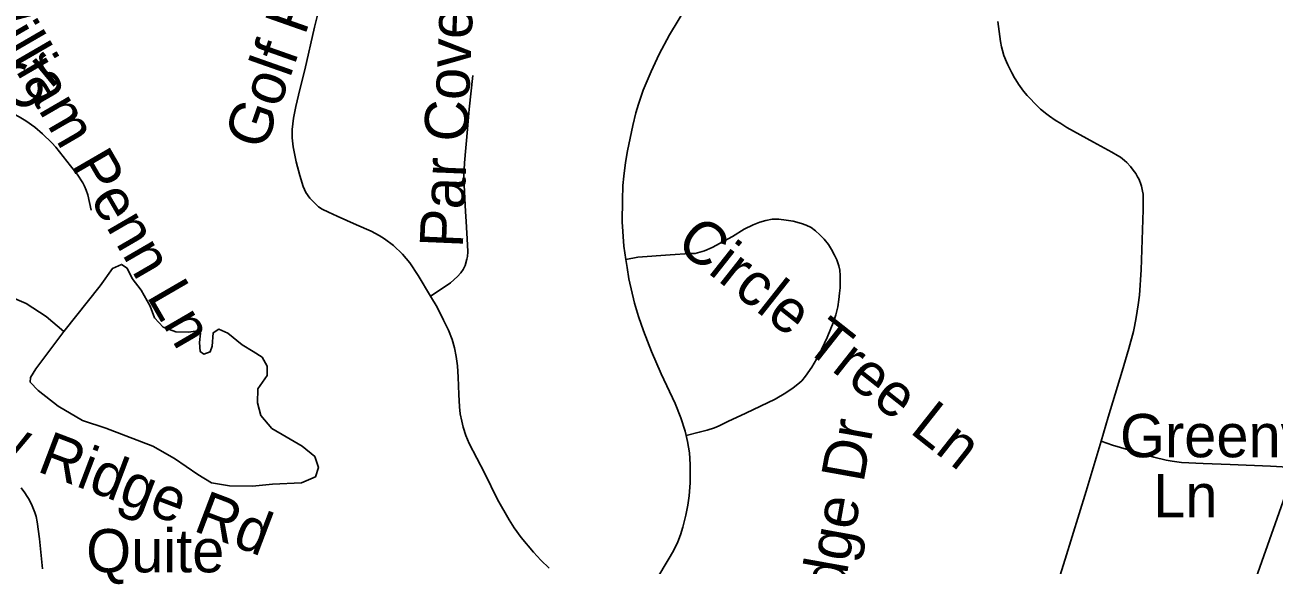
# Model space of a CAD drawing. Extents: x 1383679 to 1536984, y 460658 to 651027.
# Drawn here: x 1461906 to 1464650, y 485344 to 486530 of the extents above; entities that cross this region are included whole.
import ezdxf

# ---------------------------------------------------------------- set-up
doc = ezdxf.new("R2010")
doc.units = 0
for name, color, linetype in [('Exist Hydrographic Creek Single Shore', 7, 'Continuous'), ('Exist Hydrographic Misc Water Feature', 7, 'Continuous'), ('Exist Road Non-System Type 51', 7, 'Continuous'), ('Exist Road Non-System Type 51 Label', 7, 'Continuous')]:
    doc.layers.add(name, color=color, linetype=linetype)

msp = doc.modelspace()

# ---------------------------------------------------------------- linework, layer by layer
at = {"layer": 'Exist Hydrographic Creek Single Shore'}
msp.add_lwpolyline([(1464561.3, 485010), (1464564.3, 485183.9), (1464678.3, 485506.6), (1465013.2, 485916.9)], dxfattribs=at)
at = {"layer": 'Exist Hydrographic Misc Water Feature'}
for points in [[(1461991.9, 485856.5), (1461930.3, 485774.8), (1461918.1, 485755.4), (1461917.9, 485745.6), (1461935.5, 485727.1), (1461979, 485692.6), (1462032.4, 485661.2), (1462084.2, 485644.5), (1462127.8, 485627.3), (1462187.4, 485604.7), (1462234.9, 485577.5), (1462286.4, 485542.8), (1462316, 485524.2), (1462355.9, 485517.7), (1462405.9, 485516.6), (1462450, 485521.5), (1462514.1, 485524.3), (1462544.3, 485537.7), (1462550.8, 485558), (1462543.1, 485582), (1462515.6, 485604.7), (1462480, 485625.1), (1462448.3, 485643.8), (1462424.8, 485672.2), (1462417.3, 485700.2), (1462417.8, 485730.6), (1462438.4, 485759.7), (1462438.7, 485780.2), (1462427.2, 485800.1), (1462407.3, 485812.8), (1462383.6, 485827.3), (1462352, 485853.3), (1462332.1, 485861.9), (1462320, 485854), (1462317.6, 485824.5), (1462313.3, 485812.3), (1462299.1, 485806.8), (1462291.3, 485812.7), (1462289.6, 485832.4), (1462291.9, 485852.9), (1462280, 485857.2), (1462266.1, 485855.1), (1462238, 485855.6), (1462210.2, 485866), (1462190.6, 485887), (1462181.1, 485912.6), (1462161.6, 485947.4), (1462142.1, 485973.3), (1462130.5, 485995.6), (1462118.7, 486004.1), (1462098.5, 485994.7), (1462071.8, 485956.6), (1461991.9, 485856.5)], [(1461861.3, 485938.7), (1461909, 485918.1), (1461952.6, 485889.3), (1461991.9, 485856.5)]]:
    msp.add_lwpolyline(points, dxfattribs=at)
at = {"layer": 'Exist Road Non-System Type 51'}
for points in [[(1463226.5, 486014.7), (1463222.3, 486044.1), (1463218.5, 486097.7), (1463218.7, 486145), (1463220.1, 486177.3), (1463222, 486198.1), (1463225.5, 486227.5), (1463230.1, 486253.7), (1463241.5, 486308.8), (1463248.3, 486336.9), (1463254, 486356.3), (1463264.7, 486386.7), (1463281.7, 486427.8), (1463299.4, 486465.4), (1463322.4, 486508.5), (1463358, 486567.5), (1463396.8, 486635.8), (1463419.6, 486679.4)], [(1462797.3, 485934.1), (1462770, 485979.7), (1462752, 486007.1), (1462735.6, 486026.8), (1462715.6, 486045.7), (1462696.3, 486060.1), (1462684.1, 486067.7), (1462666.7, 486077), (1462634.9, 486091.1), (1462592, 486110.3), (1462573.2, 486118.4), (1462559.5, 486125.5), (1462551.2, 486130.7), (1462539.9, 486141.5), (1462532.2, 486149.7), (1462523.6, 486162.3), (1462517.8, 486175.1), (1462510.2, 486199.3), (1462502.3, 486229.2), (1462495.8, 486262), (1462493.3, 486281.9), (1462493.5, 486300), (1462496.2, 486325.5), (1462501.3, 486350.8), (1462510.5, 486388.1), (1462520.9, 486431.6), (1462542.2, 486525.1), (1462554.6, 486575.1)], [(1464270.7, 485616), (1464286.4, 485668.2), (1464317.1, 485769.5), (1464331.5, 485819.2), (1464341.4, 485856.7), (1464344, 485867.3), (1464347.8, 485887.6), (1464351.9, 485914.9), (1464354.7, 485936.7), (1464358.5, 485992.4), (1464362, 486101.6), (1464362.9, 486124.2), (1464363.1, 486140.3), (1464362.9, 486148.1), (1464362.6, 486158.3), (1464361.8, 486164.9), (1464360.3, 486171.9), (1464359.3, 486175.8), (1464357.3, 486182.1), (1464354.9, 486188.4), (1464353.3, 486191.7), (1464350.8, 486196.6), (1464346.5, 486203.7), (1464341.3, 486210.8), (1464334.9, 486219.1), (1464327, 486227.7), (1464322.1, 486232.1), (1464312.9, 486239.2), (1464306.6, 486243.5), (1464294.1, 486250.7), (1464253.9, 486272.8), (1464195.4, 486305), (1464181.9, 486313.3), (1464169.3, 486320.9), (1464157, 486329.4), (1464151.3, 486333.7), (1464137.5, 486345.2), (1464124.6, 486357.7), (1464114.5, 486368.2), (1464108.4, 486374.7), (1464100.4, 486384.3), (1464088.9, 486400.2), (1464083.2, 486409.2), (1464080.2, 486414.1), (1464074.5, 486424.5), (1464065.7, 486442.5), (1464062.7, 486448.8), (1464057.2, 486462.7), (1464054, 486473.7), (1464051.8, 486482.1), (1464049.6, 486493.3), (1464043.6, 486537.3)], [(1462052, 486123.5), (1462044.3, 486156.7), (1462041, 486167.3), (1462037.1, 486175.8), (1462033.1, 486183.5), (1462020.8, 486202), (1462006.4, 486220.8), (1461974.1, 486261.4), (1461965.5, 486271), (1461945, 486290.8), (1461927.8, 486305.2), (1461908.1, 486319.2), (1461893.7, 486328), (1461860.8, 486345.6), (1461794.4, 486377.2), (1461771.7, 486388.2), (1461759.2, 486395.1), (1461748.2, 486402.6), (1461734.8, 486413.1), (1461716.8, 486429.6), (1461709.6, 486438), (1461701.9, 486447.8), (1461698.3, 486453.6)], [(1462889.9, 486418.6), (1462882, 486344.9), (1462878.3, 486301.4), (1462871.9, 486227.2), (1462870.8, 486196.6), (1462871.1, 486178.3), (1462873.8, 486120.2), (1462875.5, 486097.9), (1462878.5, 486047.3), (1462879, 486031.6), (1462878.5, 486021.7), (1462877.3, 486015.2), (1462873.4, 486001.4), (1462868.9, 485992.7), (1462863.5, 485985.2), (1462856.9, 485977.2), (1462841.5, 485963.4), (1462829.5, 485955.2), (1462797.3, 485934.1)], [(1463226.5, 486014.7), (1463252.9, 486019.8), (1463323.5, 486025), (1463367.1, 486027.7), (1463378.7, 486028.3), (1463389.3, 486030.6), (1463399.3, 486033.5), (1463415.9, 486041.2), (1463460.6, 486065.1), (1463486.7, 486081.1), (1463506.1, 486090.6), (1463520.8, 486096.8), (1463534.3, 486100.8), (1463547.6, 486103.1), (1463562.4, 486103.1), (1463578.3, 486101.4), (1463594.3, 486098.7), (1463612, 486093.7), (1463622.6, 486090), (1463633.2, 486084.8), (1463643, 486077.7), (1463652.7, 486068.6), (1463661.9, 486059.2), (1463671.8, 486048), (1463678.3, 486036.6), (1463684.9, 486024.5), (1463689.7, 486013.9), (1463694, 486000.8), (1463696.3, 485991.1), (1463697, 485979.5), (1463697.6, 485966.2), (1463697, 485952.7), (1463696.1, 485940.8), (1463694.5, 485926.9), (1463691.8, 485910.5), (1463687.8, 485893.2), (1463683.2, 485879.5), (1463668.7, 485843.4), (1463650.6, 485804.9), (1463634.9, 485778.5), (1463621.3, 485758.4), (1463613, 485748.6), (1463604.1, 485740.9), (1463593.7, 485733.2), (1463577.7, 485721.8), (1463554.1, 485708.1), (1463489.7, 485677.6), (1463450.2, 485658.7), (1463431.1, 485649.3), (1463421.1, 485645.2), (1463404.7, 485639.8), (1463387.7, 485635.4), (1463358.8, 485628.6)], [(1463358.8, 485628.6), (1463356.7, 485637.5), (1463347.3, 485666.8), (1463334.4, 485698.5), (1463304.3, 485763.6), (1463283, 485812.9), (1463265.3, 485858.2), (1463254.5, 485889.9), (1463245.7, 485918.8), (1463233.2, 485972), (1463229, 485996.9), (1463226.5, 486014.7)], [(1463057.6, 485336.5), (1463039.8, 485354.1), (1463023.3, 485371.7), (1462996.4, 485404.2), (1462981.1, 485425.3), (1462970.1, 485442.7), (1462944.7, 485488), (1462915.5, 485545.9), (1462882.4, 485611), (1462875.1, 485628.2), (1462868.7, 485646.6), (1462865.7, 485659.7), (1462862.6, 485675.9), (1462860.8, 485691.5), (1462859.8, 485718.2), (1462858, 485756.7), (1462856.5, 485781.5), (1462853.3, 485802.1), (1462849.7, 485820.7), (1462844.8, 485839.1), (1462836.9, 485859.3), (1462825.8, 485881.6), (1462811.8, 485910.1), (1462797.3, 485934.1)], [(1463233.3, 485211.2), (1463253.8, 485246.6), (1463278.6, 485287.3), (1463294.6, 485313.2), (1463319.5, 485355), (1463330.9, 485375), (1463340.4, 485394.4), (1463346.5, 485410.2), (1463351.8, 485426.6), (1463358.4, 485453.1), (1463362.7, 485475.1), (1463365.5, 485495.4), (1463367.7, 485524.6), (1463368, 485564.9), (1463366.1, 485589.9), (1463362.1, 485614.9), (1463358.8, 485628.6)], [(1464169.1, 485283.9), (1464191.7, 485356.6), (1464237.7, 485506), (1464270.7, 485616)], [(1464738.5, 485555.4), (1464707.4, 485557.3), (1464642.6, 485560.7), (1464554.1, 485564.3), (1464495.1, 485566.4), (1464447.5, 485569.3), (1464426.4, 485571.9), (1464413.4, 485574.3), (1464386.1, 485580.9), (1464353.5, 485590.4), (1464295.8, 485607.2), (1464270.7, 485616)], [(1461944.8, 485335.1), (1461938.4, 485401.4), (1461933.2, 485438.4), (1461930.6, 485450.1), (1461927.9, 485459), (1461921.9, 485473.6), (1461915.2, 485487.7), (1461911.4, 485494.4), (1461906.3, 485502.6), (1461898.2, 485513.6)]]:
    msp.add_lwpolyline(points, dxfattribs=at)

# ---------------------------------------------------------------- texts
at = {"layer": 'Exist Road Non-System Type 51 Label'}
for s, rotation, p in [('Golf Ridge Dr', 70.6258, (1462432.1, 486252)), ('Par Cove Ln', 87.5804, (1462868.1, 486039.2)), ('William Penn Ln', 300.116, (1461782.4, 486606.3)), ('Virginia Dare Cr', 39.5265, (1461297.8, 485840.5)), ('Circle Tree Ln', 321.687, (1463332.6, 486043.1)), ('Fairway Ridge Rd', 339.1913, (1461481.4, 485720.9)), ('Golf Ridge Dr', 79.785, (1463635.6, 484897.2)), ('Greenvale', 359.989, (1464312, 485580.5)), ('Ln', 0.0008, (1464385, 485448.6)), ('Quite', 0.0008, (1462040.7, 485327.7))]:
    msp.add_text(s, height=95, rotation=rotation, dxfattribs=at).set_placement(p)

doc.saveas('drawing.dxf')
